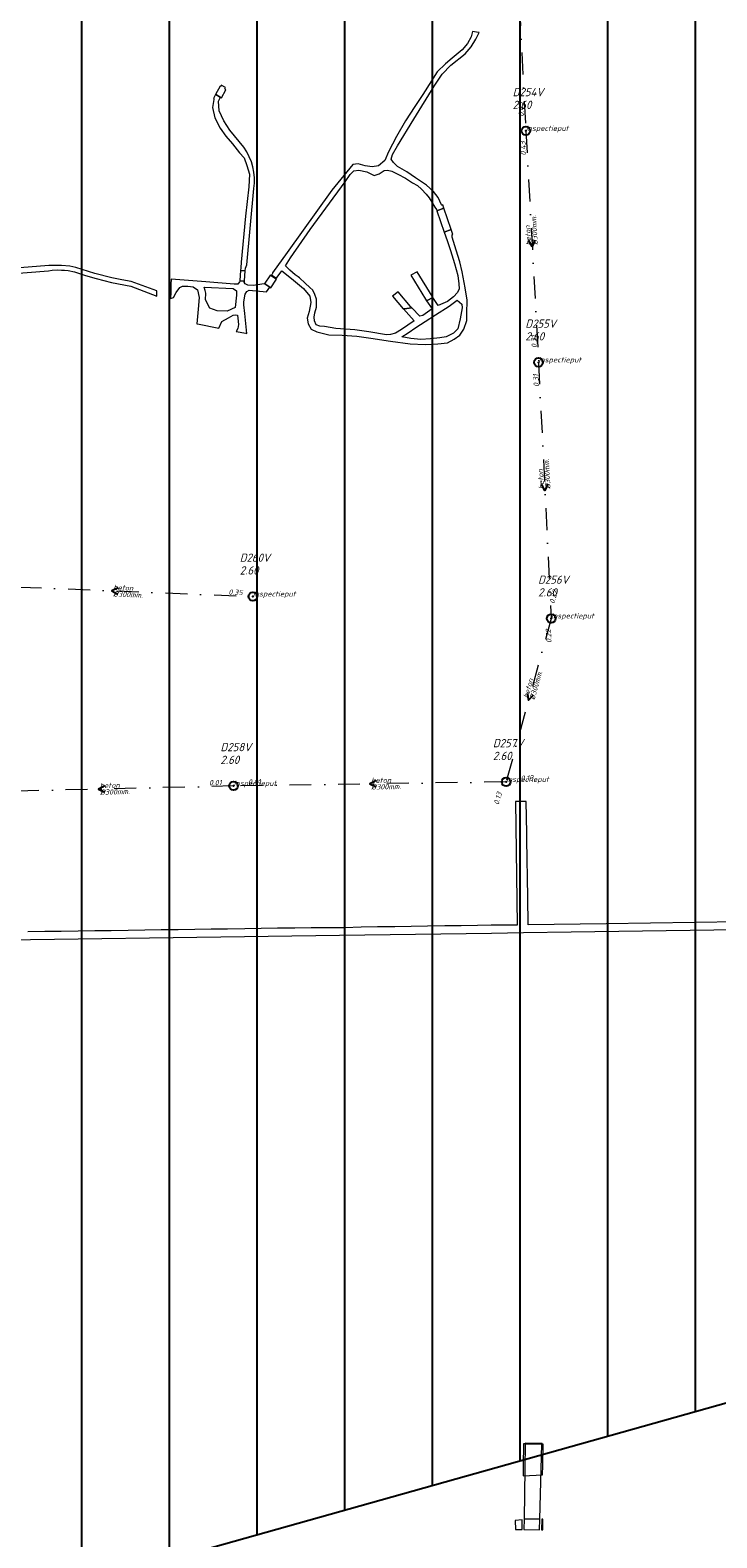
# Model space of a CAD drawing. Extents: x 148869 to 161638, y 453607 to 469810.
# Tile 766 of 1056: x 157025 to 157182, y 467409 to 467753. Entities that reach past the tile are written whole.
import ezdxf

# ---------------------------------------------------------------- set-up
doc = ezdxf.new("R2010")
doc.units = 0
doc.header["$PDMODE"] = 32
doc.header["$PDSIZE"] = 2
doc.linetypes.add('RI-VWA', pattern=[11, 5, -3, 0, -3])
doc.layers.get('0').update_dxf_attribs({"linetype": 'CONTINUOUS'})
doc.layers.get('DEFPOINTS').update_dxf_attribs({"linetype": 'CONTINUOUS'})
doc.layers.add('2022', color=10, linetype='CONTINUOUS')
doc.layers.add('2022 hatch', color=10, linetype='CONTINUOUS')
for name, color, linetype, lineweight in [('B-OI-RI-STROOMRICHTING-S', 252, 'CONTINUOUS', 25), ('B-OI-RI-VWA-BOB-T18', 34, 'CONTINUOUS', 18), ('B-OI-RI-VWA-DIAMETER-T18', 34, 'CONTINUOUS', 18), ('B-OI-RI-VWA-MATERIAAL-T18', 34, 'CONTINUOUS', 18), ('B-OI-RI-VWA_PUTDEKSELHOOGTE-T25', 34, 'CONTINUOUS', 25), ('B-OI-RI-VWA_PUTNUMMER-T25', 34, 'CONTINUOUS', 25), ('B-OI-RI-VWA_RIOOLPUT-S', 34, 'CONTINUOUS', 25), ('B-OI-RI-VWA_TRANSPORTLEIDING-G', 34, 'RI-VWA', 18), ('B-RO-VH-VERHARDING_FUNDERING_ZAND-GV', 251, 'CONTINUOUS', 18), ('B-RO-VH-VERHARDING_GESLOTEN-GV', 251, 'CONTINUOUS', 18), ('B-RO-VH-VERHARDING_GRASBETONSTEEN-GV', 251, 'CONTINUOUS', 18), ('B-RO-VH-VERHARDING_HALFVERHARDING_GRIND-GV', 251, 'CONTINUOUS', 18), ('B-RO-VH-VERHARDING_OPEN-GV', 251, 'CONTINUOUS', 18), ('B-RO-VH-VERHARDING_SIERBESTRATING-GV', 251, 'CONTINUOUS', 18)]:
    doc.layers.add(name, color=color, linetype=linetype, lineweight=lineweight)
doc.styles.add('NLCS-ISO-M500-T18_CURSIEF', font='NLCS-ISO.ttf', dxfattribs={"oblique": 15, "height": 0.9})
doc.styles.add('NLCS-ISO-M750-T25_CURSIEF', font='NLCS-ISO.ttf', dxfattribs={"oblique": 15, "height": 1.875})

# ---------------------------------------------------------------- blocks, each defined once
blk = doc.blocks.new('ACMAP_ANN_TEMPLATE_vwa-diam')
at = {"color": 0, "linetype": 'ByBlock', "style": 'NLCS-ISO-M500-T18_CURSIEF', "oblique": 15}
blk.add_attdef('vwa-diam', (0.3, -1.3), '', height=1.2, dxfattribs=at)
blk = doc.blocks.new('ACMAP_ANN_TEMPLATE_vwa-materiaal')
at = {"color": 0, "linetype": 'ByBlock', "style": 'NLCS-ISO-M500-T18_CURSIEF', "oblique": 15}
blk.add_attdef('vwa-mat', (0.3, 0.2), '', height=1.2, dxfattribs=at)
blk = doc.blocks.new('ACMAP_ANN_TEMPLATE_vwa-nap-l')
at = {"color": 0, "linetype": 'ByBlock', "style": 'NLCS-ISO-M500-T18_CURSIEF', "oblique": 15}
blk.add_attdef('vwa-nap-l', (3.3, 0.2), '', height=1.2, dxfattribs=at)
blk = doc.blocks.new('ACMAP_ANN_TEMPLATE_vwa-nap-r')
at = {"color": 0, "linetype": 'ByBlock', "style": 'NLCS-ISO-M500-T18_CURSIEF', "oblique": 15}
blk.add_attdef('vwa-nap-r', (-5.6, 0.2), '', height=1.2, dxfattribs=at)
blk = doc.blocks.new('ACMAP_ANN_TEMPLATE_type knoop')
at = {"layer": 'DEFPOINTS', "style": 'NLCS-ISO-M500-T18_CURSIEF', "oblique": 15}
blk.add_attdef('type_knoop', (0, 0), '', height=1.2, dxfattribs=at)
blk = doc.blocks.new('ACMAP_ANN_TEMPLATE_vwa-puth')
at = {"color": 0, "linetype": 'ByBlock', "style": 'NLCS-ISO-M750-T25_CURSIEF', "oblique": 15}
blk.add_attdef('vwa-puth', (-3, 5), '', height=1.88, dxfattribs=at)
blk = doc.blocks.new('ACMAP_ANN_TEMPLATE_vwa-putnr')
at = {"color": 0, "linetype": 'ByBlock', "style": 'NLCS-ISO-M750-T25_CURSIEF', "oblique": 15}
blk.add_attdef('vaw-putnr', (-3, 7.9), '', height=1.88, dxfattribs=at)

msp = doc.modelspace()

# ---------------------------------------------------------------- hatches: boundary and pattern name
at = {"layer": '2022 hatch'}
h = msp.add_hatch(dxfattribs=at)
h.set_pattern_fill('ANSI31', color=256, scale=19.992, angle=45)
h.set_pattern_definition([(90, (0, 0), (-19.992, 0), [])])
h.paths.add_polyline_path([(158379.84, 467996.89), (158366.84, 468022.67), (158189.84, 468166.16), (157828.17, 468458.42), (157739.22, 468518.82), (157641.11, 468619.81), (157530.39, 468683.16), (157482.59, 468721.96), (157387.79, 468799.09), (157358.04, 468834.15), (157275.29, 468902.27), (157210.79, 468954.43), (157194.02, 469053.71), (156902.95, 469077.05), (156826.8, 468954.1), (156792.27, 468881.17), (156787.74, 468869.52), (156766.12, 468853.14), (156708.66, 468812.18), (156684.68, 468714.31), (156691.12, 468637.35), (156646.96, 468557.82), (156546.37, 468484.25), (156540.57, 468402.6), (156240.02, 468051.1), (156133.15, 468060.94), (155534.46, 467899.58), (155877.43, 467514.28), (156068.55, 467349.02), (156564.13, 467124.76), (157053.01, 467402.65), (157255.96, 467459.7), (157295.2, 467601.79), (157494.95, 467833.47), (157733.53, 467653.62), (157958.73, 467372.41), (158076.05, 467263.89), (158097.91, 467222.3), (158172.49, 467148.19), (158328.77, 467127.74), (158565.83, 467340.97), (158654.01, 467555.95), (158521.87, 467664.49), (158523.64, 467683.01), (158588.43, 467828.66)])

# ---------------------------------------------------------------- linework, layer by layer
at = {"layer": '2022', "flags": 128}
msp.add_lwpolyline([(157494.95, 467833.47), (157295.2, 467601.79), (157255.96, 467459.7), (157053.01, 467402.65), (156564.13, 467124.76), (156068.55, 467349.02), (155877.43, 467514.28), (155534.46, 467899.58), (156133.15, 468060.94)], dxfattribs=at)
at = {"layer": 'B-OI-RI-STROOMRICHTING-S', "color": 251}
for points in [[(157140.48, 467704.78), (157139.85, 467703.3), (157139.05, 467704.7)], [(157143.39, 467649.17), (157142.74, 467647.7), (157141.95, 467649.1)], [(157045.52, 467625.46), (157044.05, 467624.8), (157045.45, 467624.02)], [(157138.73, 467601.43), (157139.05, 467599.85), (157140.12, 467601.05)], [(157042.42, 467580.3), (157040.99, 467579.55), (157042.45, 467578.87)], [(157104.27, 467581.49), (157102.85, 467580.75), (157104.3, 467580.05)]]:
    msp.add_lwpolyline(points, dxfattribs=at)
at = {"layer": 'B-OI-RI-VWA_RIOOLPUT-S'}
for p in [(157138.4, 467729.7), (157141.3, 467676.9), (157076.2, 467623.5), (157144.2, 467618.5), (157071.8, 467580.3), (157133.9, 467581.2)]:
    msp.add_point(p, dxfattribs=at)
at = {"layer": 'B-OI-RI-VWA_TRANSPORTLEIDING-G', "color": 251}
for p, q in [((157135.8, 467780.8), (157138.4, 467729.7)), ((157138.4, 467729.7), (157141.3, 467676.9)), ((157141.3, 467676.9), (157144.2, 467618.5)), ((157011.9, 467626.1), (157076.2, 467623.5)), ((157144.2, 467618.5), (157133.9, 467581.2)), ((157071.8, 467580.3), (157010.2, 467578.8)), ((157133.9, 467581.2), (157071.8, 467580.3))]:
    msp.add_line(p, q, dxfattribs=at)
at = {"layer": 'B-RO-VH-VERHARDING_FUNDERING_ZAND-GV', "flags": 128}
for points in [[(157074.1, 467725.96), (157070.96, 467729.86), (157069.56, 467731.97), (157068.54, 467734.26), (157068.32, 467736.51), (157068.83, 467737.36), (157068.72, 467737.42), (157067.74, 467737.97), (157067.71, 467737.99), (157067.22, 467737.12), (157067.31, 467737.07), (157067.28, 467736.83), (157067.01, 467735.04), (157067.55, 467732.71), (157068.76, 467730.34), (157070.06, 467728.51), (157071.54, 467726.71), (157073.15, 467724.66), (157074.18, 467723.53), (157074.81, 467721.83), (157075.39, 467719.82), (157075.3, 467716.95), (157074.54, 467710.24), (157073.51, 467699.72), (157073.42, 467698.49), (157073.38, 467697.88), (157074.37, 467697.8), (157074.44, 467697.79), (157074.48, 467698.41)], [(157074.48, 467698.41), (157074.78, 467699.15), (157076.43, 467716.52)]]:
    msp.add_lwpolyline(points, dxfattribs=at)
at = {"layer": 'B-RO-VH-VERHARDING_FUNDERING_ZAND-GV'}
msp.add_lwpolyline([(157076.43, 467716.52, 0.200404), (157074.1, 467725.96)], format="xyb", dxfattribs=at)
at = {"layer": 'B-RO-VH-VERHARDING_GESLOTEN-GV', "flags": 128}
for points in [[(157142.09, 467430.12), (157138.22, 467430.2), (157138.01, 467413.09), (157141.6, 467413.03)], [(157142.1, 467430.33), (157138.22, 467430.4), (157138.22, 467430.2), (157142.09, 467430.12)], [(157137.98, 467410.66), (157141.53, 467410.59), (157141.6, 467413.03), (157138.01, 467413.09)]]:
    msp.add_lwpolyline(points, close=True, dxfattribs=at)
at = {"layer": 'B-RO-VH-VERHARDING_GRASBETONSTEEN-GV', "flags": 128}
for points in [[(157142.24, 467423.16), (157142.28, 467425.25), (157142.38, 467430.12), (157142.09, 467430.12), (157138.22, 467430.2), (157137.89, 467430.2), (157137.81, 467425.1), (157137.77, 467422.94)], [(157135.96, 467412.74), (157136.05, 467410.68), (157137.56, 467410.67), (157137.6, 467412.91)], [(157142.26, 467413.01), (157142.04, 467413.02), (157141.99, 467410.59), (157142.31, 467410.58)]]:
    msp.add_lwpolyline(points, close=True, dxfattribs=at)
at = {"layer": 'B-RO-VH-VERHARDING_HALFVERHARDING_GRIND-GV', "flags": 128}
for points in [[(157118.05, 467711.76), (157118.15, 467711.45), (157119.75, 467712.09), (157119.5, 467712.8), (157119.33, 467712.74), (157119.26, 467712.72), (157119.2, 467712.85), (157118.42, 467714.52), (157117.38, 467715.9), (157115.78, 467717.31), (157113.27, 467719), (157111.26, 467720.38), (157109.19, 467721.61), (157108.25, 467722.48), (157107.69, 467723.24), (157108.03, 467724.3), (157109.13, 467726.28), (157112.86, 467732.34), (157117.48, 467739.86), (157119.36, 467742.66), (157121.3, 467744.66), (157124.56, 467747.3), (157125.94, 467748.9), (157127.04, 467750.62), (157127.8, 467752.1), (157127.6, 467752.13), (157126.28, 467752.35), (157125.95, 467751.16), (157125.09, 467749.63), (157123.9, 467748.15), (157121.61, 467746.25), (157120.08, 467744.96), (157118.17, 467743.15), (157116.93, 467741.1), (157114.93, 467737.96), (157113.07, 467735.24), (157110.97, 467731.96), (157108.92, 467728.39), (157107.09, 467724.92), (157106.28, 467722.91), (157104.8, 467721.7), (157103.37, 467721.52), (157101.8, 467721.74), (157100.18, 467722.15), (157098.97, 467722.06), (157094.22, 467716.15), (157084, 467701.96), (157080.67, 467697.31), (157080.63, 467697.25), (157080.71, 467697.2), (157080.47, 467696.89), (157081.57, 467696.09), (157081.76, 467696.35), (157082.78, 467697.74), (157085, 467696), (157087.72, 467693.75), (157089.2, 467692.01), (157089.43, 467690.58), (157089.06, 467688.47), (157088.58, 467686.97), (157088.76, 467685.65), (157089.51, 467684.5), (157090.77, 467683.85), (157093.47, 467683.2), (157096.57, 467683.12), (157099.86, 467682.87), (157103.05, 467682.43), (157107.55, 467681.72), (157112.06, 467681.15), (157115.43, 467681), (157118.37, 467681.11), (157120.52, 467681.37), (157122.09, 467682.16), (157123.35, 467683.12), (157124.3, 467684.45), (157124.93, 467686.42), (157124.99, 467688.03), (157125.05, 467691.11), (157124.61, 467693.91), (157123.87, 467697.57), (157123.33, 467699.8), (157122.53, 467702.48), (157121.58, 467705.42), (157121.63, 467706.03), (157121.64, 467706.04), (157121.8, 467706.1), (157121.42, 467707.22), (157119.83, 467706.59), (157119.78, 467706.56), (157120.49, 467704.67), (157121.23, 467702.44), (157122.15, 467699.41), (157122.9, 467696.69), (157123.14, 467694.79), (157123.23, 467693.67), (157122.82, 467692.86), (157121.93, 467691.86), (157120.57, 467690.79), (157118.43, 467689.85), (157117.21, 467691.73), (157115.9, 467691.04), (157115.77, 467690.97), (157117.07, 467689.08), (157114.92, 467687.62), (157114.25, 467687.46), (157112.43, 467689.36), (157110.65, 467689.09), (157110.49, 467689.07), (157112.99, 467686.36), (157110.07, 467684.43), (157108.69, 467683.54), (157107.57, 467683.22), (157106.64, 467683.18), (157102.62, 467683.89), (157099.46, 467684.29), (157095.09, 467684.6), (157092.53, 467685.06), (157091.48, 467685.19), (157090.65, 467685.49), (157090.24, 467686.34), (157090.2, 467687.21), (157090.32, 467688.19), (157090.67, 467689.51), (157090.73, 467691.28), (157090.3, 467692.41), (157089.83, 467693.34), (157089.16, 467693.95), (157088.09, 467694.97), (157086.85, 467696.17), (157086.5, 467696.43), (157085.86, 467696.9), (157084.58, 467697.89), (157083.64, 467698.92), (157084.79, 467700.72), (157089.27, 467707.18), (157097.21, 467718.06), (157098.34, 467719.72), (157099.19, 467720.6), (157100.32, 467720.76), (157102.2, 467720.35), (157103.86, 467719.51), (157104.99, 467719.91), (157106.12, 467720.63), (157106.87, 467720.76), (157107.88, 467720.54), (157109.23, 467719.79), (157110.95, 467718.88), (157112.61, 467717.84), (157113.74, 467717.22), (157114.62, 467716.4), (157115.72, 467715.3), (157116.38, 467714.39), (157117.19, 467713.04), (157117.69, 467712.29)], [(157068.44, 467684.71), (157069.11, 467686.2), (157070.64, 467687.05), (157071.67, 467687.63), (157072.3, 467687.72), (157072.66, 467687.68), (157072.79, 467686.96), (157072.88, 467685.57), (157072.75, 467684.59), (157072.36, 467683.95), (157072.38, 467683.95), (157074.56, 467683.52), (157074.8, 467683.47), (157074.34, 467688.03), (157074.14, 467690.02), (157074.14, 467690.72), (157074.4, 467692.47), (157074.85, 467693.09), (157075.34, 467693.36), (157079.29, 467693), (157080.06, 467694.03), (157078.92, 467694.81), (157078.8, 467694.79), (157076.24, 467694.44), (157075.03, 467694.48), (157074.4, 467694.79), (157074.24, 467695.17), (157074.26, 467695.44), (157073.2, 467695.49), (157073.2, 467695.38), (157073.11, 467695.25), (157072.75, 467694.71), (157071.94, 467694.71), (157065.48, 467695.24), (157057.54, 467695.87), (157057.52, 467694.7), (157057.49, 467692.89), (157057.45, 467691.47), (157058.09, 467691.71), (157058.71, 467692.87), (157059.57, 467693.94), (157060.15, 467694.26), (157061.36, 467694.26), (157062.61, 467694.12), (157063.6, 467693.45), (157063.92, 467691.66), (157063.69, 467689.06), (157063.42, 467685.68), (157063.54, 467685.66)], [(157068.04, 467688.66), (157066.42, 467689.24), (157065.42, 467691.19), (157065.49, 467692.71), (157065.3, 467693.32), (157065.12, 467694.03), (157071.67, 467693.77), (157072.48, 467693.23), (157072.48, 467692.24), (157072.16, 467689.38), (157070.33, 467688.57)], [(157117.85, 467687.72), (157120.95, 467689.69), (157122.74, 467691.07), (157123.79, 467690.16), (157123.9, 467689.31), (157123.47, 467686.79), (157122.88, 467684.58), (157121.95, 467683.52), (157120.28, 467682.75), (157118.8, 467682.51), (157116.71, 467682.26), (157114.48, 467682.12), (157112.2, 467682.32), (157110.11, 467682.73), (157111.57, 467683.64), (157113.34, 467684.82), (157115.47, 467686.2)]]:
    msp.add_lwpolyline(points, close=True, dxfattribs=at)
msp.add_lwpolyline([(157020.84, 467697.09), (157029.64, 467697.8), (157030.41, 467697.89), (157031.67, 467697.97), (157032.56, 467697.95), (157033.28, 467697.93), (157034.12, 467697.84), (157035.55, 467697.51), (157038.03, 467696.72), (157040.49, 467696.01), (157043.95, 467695.12), (157048.4, 467694.24), (157054.28, 467692.02), (157054.31, 467693.18), (157048.48, 467695.34), (157046.3, 467695.73), (157044.08, 467696.17), (157040.18, 467697.16), (157035.85, 467698.56), (157034.46, 467698.81), (157032.58, 467698.96), (157029.65, 467699.01), (157021.14, 467698.33)], dxfattribs=at)
at = {"layer": 'B-RO-VH-VERHARDING_OPEN-GV', "flags": 128}
for points in [[(157069.91, 467739.2), (157069.83, 467739.27), (157069.94, 467739.57), (157068.98, 467740.1), (157068.87, 467739.8), (157068.77, 467739.86), (157067.71, 467737.99), (157067.74, 467737.97), (157068.72, 467737.42), (157068.83, 467737.36), (157069.01, 467737.26), (157070.05, 467739.09)], [(157121.42, 467707.22), (157119.75, 467712.09), (157118.15, 467711.45), (157119.83, 467706.59)], [(157073.21, 467695.59), (157073.2, 467695.49), (157074.26, 467695.44), (157074.27, 467695.51), (157074.44, 467697.79), (157074.37, 467697.8), (157073.38, 467697.88)], [(157117.21, 467691.73), (157117.06, 467691.96), (157113.62, 467697.51), (157112.21, 467696.75), (157115.51, 467691.34), (157115.77, 467690.97), (157115.9, 467691.04)], [(157080.26, 467693.89), (157081.45, 467695.62), (157081.57, 467695.79), (157081.42, 467695.89), (157081.37, 467695.92), (157080.41, 467696.58), (157080.16, 467696.76), (157080.06, 467696.63), (157078.93, 467694.97), (157078.84, 467694.86), (157078.92, 467694.81), (157080.06, 467694.03)], [(157112.43, 467689.36), (157112.14, 467689.67), (157109.28, 467692.98), (157108, 467691.96), (157110.44, 467689.12), (157110.49, 467689.07), (157110.65, 467689.09)]]:
    msp.add_lwpolyline(points, close=True, dxfattribs=at)
at = {"layer": 'B-RO-VH-VERHARDING_SIERBESTRATING-GV', "flags": 128}
for points in [[(157187.02, 467549.3), (157156.68, 467548.84), (157138.92, 467548.57), (157138.85, 467554.89), (157138.64, 467568), (157138.62, 467569.5), (157138.47, 467576.7), (157136.03, 467576.74), (157136.43, 467548.52), (157131.36, 467548.5), (157130.52, 467548.49), (157127.39, 467548.43), (157123.69, 467548.37), (157119.96, 467548.34), (157115.99, 467548.29), (157112.28, 467548.23), (157108.56, 467548.18), (157104.59, 467548.12), (157100.89, 467548.07), (157097.17, 467547.95), (157093.2, 467547.93), (157089.5, 467547.91), (157085.77, 467547.86), (157081.8, 467547.81), (157078.1, 467547.75), (157074.38, 467547.7), (157070.4, 467547.64), (157066.69, 467547.59), (157062.98, 467547.54), (157059.16, 467547.49), (157055.3, 467547.43), (157051.58, 467547.39), (157047.76, 467547.32), (157043.9, 467547.26), (157040.17, 467547.22), (157036.36, 467547.16), (157032.51, 467547.11), (157028.78, 467547.07), (157024.93, 467547.01)], [(156998.39, 467544.88), (157095.95, 467546.22), (157130.55, 467546.73), (157137.89, 467546.84), (157148.77, 467547.02), (157197.55, 467547.71)]]:
    msp.add_lwpolyline(points, dxfattribs=at)

# ---------------------------------------------------------------- block references
at = {"layer": 'B-OI-RI-VWA-BOB-T18', "color": 251}
for name, p, rotation, values in [('ACMAP_ANN_TEMPLATE_vwa-nap-l', (157138.4, 467729.7), 93.14376858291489, {'vwa-nap-l': '0.43'}), ('ACMAP_ANN_TEMPLATE_vwa-nap-r', (157138.4, 467729.7), 92.91273334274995, {'vwa-nap-r': '0.43'}), ('ACMAP_ANN_TEMPLATE_vwa-nap-l', (157141.3, 467676.9), 92.84283198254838, {'vwa-nap-l': '0.31'}), ('ACMAP_ANN_TEMPLATE_vwa-nap-r', (157141.3, 467676.9), 93.14376858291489, {'vwa-nap-r': '0.31'}), ('ACMAP_ANN_TEMPLATE_vwa-nap-r', (157076.2, 467623.5), 357.6844802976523, {'vwa-nap-r': '0.35'}), ('ACMAP_ANN_TEMPLATE_vwa-nap-l', (157144.2, 467618.5), 74.56307299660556, {'vwa-nap-l': '0.22'}), ('ACMAP_ANN_TEMPLATE_vwa-nap-r', (157144.2, 467618.5), 92.84283198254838, {'vwa-nap-r': '0.22'}), ('ACMAP_ANN_TEMPLATE_vwa-nap-r', (157071.8, 467580.3), 0.8303154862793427, {'vwa-nap-r': '0.01'}), ('ACMAP_ANN_TEMPLATE_vwa-nap-l', (157071.8, 467580.3), 1.394913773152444, {'vwa-nap-l': '0.01'}), ('ACMAP_ANN_TEMPLATE_vwa-nap-l', (157133.9, 467581.2), 0.8303154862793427, {'vwa-nap-l': '0.13'}), ('ACMAP_ANN_TEMPLATE_vwa-nap-r', (157133.9, 467581.2), 74.56307299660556, {'vwa-nap-r': '0.13'})]:
    msp.add_blockref(name, p, dxfattribs=dict(at, rotation=rotation)).add_auto_attribs(values)
at = {"layer": 'B-OI-RI-VWA-DIAMETER-T18', "color": 251}
for p, rotation in [((157139.85, 467703.3), 93.14376858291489), ((157142.75, 467647.7), 92.84283198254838), ((157044.05, 467624.8), 357.6844802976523), ((157139.05, 467599.85), 74.56307299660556), ((157102.85, 467580.75), 0.8303154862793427), ((157041, 467579.55), 1.394913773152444)]:
    msp.add_blockref('ACMAP_ANN_TEMPLATE_vwa-diam', p, dxfattribs=dict(at, rotation=rotation)).add_auto_attribs({'vwa-diam': '%%c300mm.'})
at = {"layer": 'B-OI-RI-VWA-MATERIAAL-T18', "color": 251}
for p, rotation in [((157139.85, 467703.3), 93.14376858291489), ((157142.75, 467647.7), 92.84283198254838), ((157044.05, 467624.8), 357.6844802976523), ((157139.05, 467599.85), 74.56307299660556), ((157041, 467579.55), 1.394913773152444), ((157102.85, 467580.75), 0.8303154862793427)]:
    msp.add_blockref('ACMAP_ANN_TEMPLATE_vwa-materiaal', p, dxfattribs=dict(at, rotation=rotation)).add_auto_attribs({'vwa-mat': 'beton'})
at = {"layer": 'B-OI-RI-VWA_PUTDEKSELHOOGTE-T25', "color": 251}
for p in [(157138.4, 467729.7), (157141.3, 467676.9), (157076.2, 467623.5), (157144.2, 467618.5), (157071.8, 467580.3), (157133.9, 467581.2)]:
    msp.add_blockref('ACMAP_ANN_TEMPLATE_vwa-puth', p, dxfattribs=at).add_auto_attribs({'vwa-puth': '2.60'})
at = {"layer": 'B-OI-RI-VWA_PUTNUMMER-T25', "color": 251}
for p, values in [((157138.4, 467729.7), {'vaw-putnr': 'D254V'}), ((157141.3, 467676.9), {'vaw-putnr': 'D255V'}), ((157076.2, 467623.5), {'vaw-putnr': 'D260V'}), ((157144.2, 467618.5), {'vaw-putnr': 'D256V'}), ((157133.9, 467581.2), {'vaw-putnr': 'D257V'}), ((157071.8, 467580.3), {'vaw-putnr': 'D258V'})]:
    msp.add_blockref('ACMAP_ANN_TEMPLATE_vwa-putnr', p, dxfattribs=at).add_auto_attribs(values)
at = {"layer": 'DEFPOINTS'}
for p in [(157138.4, 467729.7), (157141.3, 467676.9), (157076.2, 467623.5), (157144.2, 467618.5), (157071.8, 467580.3), (157133.9, 467581.2)]:
    msp.add_blockref('ACMAP_ANN_TEMPLATE_type knoop', p, dxfattribs=at).add_auto_attribs({'type_knoop': 'inspectieput'})

doc.saveas('drawing.dxf')
